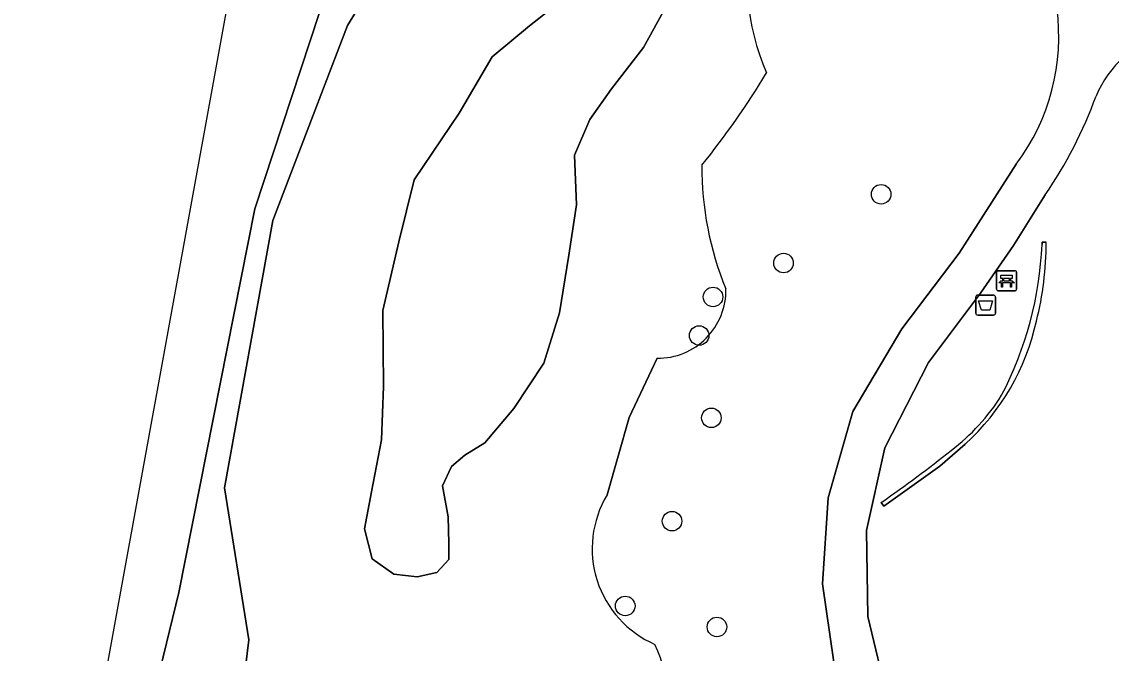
# Model space of a CAD drawing. Extents: x 161258 to 161838, y 380833 to 381727.
# Drawn here: x 161261.2 to 161315.8, y 380930.8 to 380962.4 of the extents above; entities that cross this region are included whole.
import ezdxf

# ---------------------------------------------------------------- set-up
doc = ezdxf.new("R2010")
doc.units = 0
for name, color, linetype in [('IMGEO_Afvalbak', 7, 'Continuous'), ('IMGEO_Bank', 7, 'Continuous'), ('IMGEO_Boom', 7, 'Continuous'), ('IMGEO_Erf', 7, 'Continuous'), ('IMGEO_Groenvoorziening', 7, 'Continuous'), ('IMGEO_Muur', 7, 'Continuous'), ('IMGEO_Oever', 7, 'Continuous'), ('IMGEO_Voetpad_gesloten', 7, 'Continuous'), ('IMGEO_Waterloop', 7, 'Continuous')]:
    doc.layers.add(name, color=color, linetype=linetype)

msp = doc.modelspace()

# ---------------------------------------------------------------- linework, layer by layer
at = {"layer": 'IMGEO_Afvalbak'}
for p, q in [((161308.982, 380947.848), (161308.982, 380948.648)), ((161308.982, 380948.648), (161308.982, 380947.848)), ((161309.082, 380948.748), (161309.872, 380948.748)), ((161309.872, 380948.748), (161309.082, 380948.748)), ((161309.972, 380948.648), (161309.972, 380947.848)), ((161309.972, 380947.848), (161309.972, 380948.648)), ((161309.872, 380947.748), (161309.082, 380947.748)), ((161309.082, 380947.748), (161309.872, 380947.748))]:
    msp.add_line(p, q, dxfattribs=at)
msp.add_lwpolyline([(161309.125, 380948.462), (161309.829, 380948.462), (161309.68, 380947.992), (161309.274, 380947.992), (161309.125, 380948.462)], dxfattribs=at)
for centre, start, end in [((161309.082, 380948.648), 90, 180), ((161309.082, 380948.648), 90, 180), ((161309.872, 380948.648), 0, 90), ((161309.872, 380948.648), 360, 90), ((161309.082, 380947.848), 180, 270), ((161309.082, 380947.848), 180, 270), ((161309.872, 380947.848), 270, 0), ((161309.872, 380947.848), 270, 0)]:
    msp.add_arc(centre, 0.1, start, end, dxfattribs=at)
at = {"layer": 'IMGEO_Bank'}
for p, q in [((161310.101, 380949.969), (161310.942, 380949.969)), ((161310.942, 380949.969), (161310.101, 380949.969)), ((161310.026, 380949.044), (161310.026, 380949.885)), ((161310.026, 380949.885), (161310.026, 380949.044)), ((161310.335, 380949.475), (161310.335, 380949.581)), ((161310.379, 380949.581), (161310.379, 380949.475)), ((161310.667, 380949.587), (161310.385, 380949.587)), ((161310.385, 380949.469), (161310.667, 380949.469)), ((161310.673, 380949.475), (161310.673, 380949.581)), ((161310.717, 380949.581), (161310.717, 380949.475)), ((161311.026, 380949.894), (161311.026, 380949.053)), ((161311.026, 380949.053), (161311.026, 380949.894)), ((161310.951, 380948.969), (161310.11, 380948.969)), ((161310.11, 380948.969), (161310.951, 380948.969)), ((161310.723, 380949.367), (161310.33, 380949.367))]:
    msp.add_line(p, q, dxfattribs=at)
for points in [[(161310.273, 380949.367), (161310.131, 380949.367), (161310.243, 380949.469), (161310.329, 380949.469)], [(161310.329, 380949.587), (161310.243, 380949.587), (161310.243, 380949.748), (161310.806, 380949.748), (161310.806, 380949.587), (161310.723, 380949.587)], [(161310.723, 380949.469), (161310.806, 380949.469), (161310.918, 380949.367), (161310.779, 380949.367)], [(161310.323, 380949.36), (161310.323, 380949.153), (161310.28, 380949.153), (161310.28, 380949.36)], [(161310.773, 380949.36), (161310.773, 380949.153), (161310.729, 380949.153), (161310.729, 380949.36)]]:
    msp.add_lwpolyline(points, dxfattribs=at)
for centre, radius, start, end in [((161310.104, 380949.891), 0.0779, 92.4484, 184.2845), ((161310.104, 380949.891), 0.0779, 92.4484, 184.2845), ((161310.948, 380949.891), 0.0779, 2.4484, 94.2845), ((161310.948, 380949.891), 0.0779, 2.4484, 94.2845), ((161310.328, 380949.58), 0.00671, 2.8957, 87.1043), ((161310.328, 380949.476), 0.00671, 272.8957, 357.1043), ((161310.385, 380949.58), 0.00671, 92.8957, 177.1043), ((161310.385, 380949.476), 0.00671, 182.8957, 267.1043), ((161310.667, 380949.58), 0.00671, 2.8957, 87.1043), ((161310.667, 380949.476), 0.00671, 272.8957, 357.1043), ((161310.724, 380949.58), 0.00671, 92.8957, 177.1043), ((161310.724, 380949.476), 0.00671, 182.8957, 267.1043), ((161310.104, 380949.047), 0.0779, 182.4484, 274.2845), ((161310.104, 380949.047), 0.0779, 182.4484, 274.2845), ((161310.273, 380949.36), 0.00671, 2.8957, 87.1043), ((161310.33, 380949.36), 0.00671, 92.8957, 177.1043), ((161310.722, 380949.36), 0.00671, 2.8957, 87.1043), ((161310.779, 380949.36), 0.00671, 92.8957, 177.1043), ((161310.948, 380949.047), 0.0779, 272.4484, 4.2845), ((161310.948, 380949.047), 0.0779, 272.4484, 4.2845)]:
    msp.add_arc(centre, radius, start, end, dxfattribs=at)
at = {"layer": 'IMGEO_Boom'}
for centre in [(161304.246, 380953.799), (161299.363, 380950.356), (161295.833, 380948.657), (161295.141, 380946.727), (161295.752, 380942.604), (161293.784, 380937.428), (161291.439, 380933.185), (161296.03, 380932.133)]:
    msp.add_circle(centre, 0.489, dxfattribs=at)
at = {"layer": 'IMGEO_Erf'}
for points in [[(161312.457, 380953.772), (161310.876, 380951.237), (161309.215, 380948.85), (161306.626, 380945.369), (161304.438, 380941.098), (161303.514, 380936.964), (161303.585, 380932.658), (161304.606, 380928.421), (161306.304, 380924.561)], [(161312.3, 380951.287), (161312.305, 380951.405), (161312.508, 380951.393)], [(161308.46, 380941.293), (161307.192, 380940.183), (161304.38, 380938.174), (161304.254, 380938.365), (161304.277, 380938.381)]]:
    msp.add_lwpolyline(points, dxfattribs=at)
for centre, radius, start, end in [((161319.82, 380956.736), 5.206, 103.8709, 157.6563), ((161294.483, 380966.166), 21.833, 325.4132, 340.0467), ((161294.38, 380952.044), 17.936, 332.394, 357.5827), ((161296.556, 380951.373), 15.952, 345.7473, 0.0705), ((161300.645, 380949.915), 11.637, 312.1872, 347.7491), ((161301.565, 380949.159), 10.262, 307.0376, 328.0693), ((161265.224, 380994.368), 68.262, 304.89725, 308.53007)]:
    msp.add_arc(centre, radius, start, end, dxfattribs=at)
at = {"layer": 'IMGEO_Groenvoorziening'}
for points in [[(161286.188, 380976.352), (161277.541, 380962.255), (161273.804, 380952.48), (161271.381, 380939.092), (161272.599, 380931.479), (161271.86, 380925.461), (161272.339, 380926.424), (161276.137, 380926.226), (161279.745, 380925.206), (161283.298, 380925.138), (161286.964, 380924.645)], [(161293.343, 380962.937), (161292.354, 380961.15), (161290.751, 380959.088), (161289.66, 380957.543), (161288.896, 380955.763), (161288.997, 380953.266), (161288.622, 380950.744), (161288.157, 380947.86), (161287.357, 380945.339), (161285.869, 380943.073), (161284.413, 380941.348), (161283.409, 380940.738), (161282.736, 380940.159), (161282.289, 380939.196), (161282.576, 380937.639), (161282.612, 380936.335), (161282.608, 380935.506), (161282.007, 380934.854), (161281.029, 380934.648), (161279.85, 380934.773), (161278.767, 380935.535), (161278.387, 380937.042), (161278.744, 380938.891), (161279.232, 380941.505), (161279.337, 380944.169), (161279.307, 380947.984), (161280.108, 380951.413), (161280.882, 380954.523), (161283.121, 380957.864), (161284.771, 380960.682), (161286.651, 380962.234), (161288.199, 380963.446)], [(161300.932, 380929.28), (161301.875, 380930.372), (161301.311, 380934.286), (161301.59, 380938.599), (161302.831, 380942.924), (161305.281, 380947.054), (161308.152, 380950.853), (161311.007, 380955.303)], [(161293.035, 380945.587), (161291.633, 380942.618), (161290.529, 380938.747)], [(161290.529, 380938.747), (161291.633, 380942.618), (161293.035, 380945.587)]]:
    msp.add_lwpolyline(points, dxfattribs=at)
for centre, radius, start, end in [((161309.109, 380964.546), 11.572, 128.7826, 203.7585), ((161309.109, 380964.546), 11.572, 128.7826, 203.7585), ((161302.493, 380961.697), 10.647, 323.0939, 7.7584), ((161262.067, 380981.949), 42.609, 321.2088, 328.8122), ((161262.067, 380981.949), 42.609, 321.2088, 328.8122), ((161311.164, 380955.125), 15.887, 179.5324, 202.4172), ((161311.164, 380955.125), 15.887, 179.5324, 202.4172), ((161293.076, 380948.989), 3.402, 269.3012, 1.3112), ((161293.076, 380948.989), 3.402, 269.3012, 1.3112), ((161295.022, 380936.056), 5.238, 149.0838, 246.3339), ((161295.022, 380936.056), 5.238, 149.0838, 246.3339), ((161288.697, 380929.073), 4.755, 248.6202, 27.3728), ((161288.697, 380929.073), 4.755, 248.6202, 27.3728)]:
    msp.add_arc(centre, radius, start, end, dxfattribs=at)
at = {"layer": 'IMGEO_Muur'}
for points in [[(161312.305, 380951.405), (161312.3, 380951.287)], [(161312.508, 380951.393), (161312.305, 380951.405)], [(161304.277, 380938.381), (161304.254, 380938.365), (161304.38, 380938.174), (161307.192, 380940.183), (161308.46, 380941.293)]]:
    msp.add_lwpolyline(points, dxfattribs=at)
for centre, radius, start, end in [((161294.38, 380952.044), 17.936, 332.394, 357.5827), ((161296.556, 380951.373), 15.952, 345.7473, 0.0705), ((161300.645, 380949.915), 11.637, 312.1872, 347.7491), ((161301.565, 380949.159), 10.262, 307.0376, 328.0693), ((161265.224, 380994.368), 68.262, 304.89725, 308.53007)]:
    msp.add_arc(centre, radius, start, end, dxfattribs=at)
at = {"layer": 'IMGEO_Oever'}
for points in [[(161271.86, 380925.461), (161272.599, 380931.479), (161271.381, 380939.092), (161273.804, 380952.48), (161277.541, 380962.255), (161286.188, 380976.352)], [(161276.124, 380962.853), (161272.894, 380953.075), (161269.095, 380933.861), (161267.38, 380926.797)]]:
    msp.add_lwpolyline(points, dxfattribs=at)
at = {"layer": 'IMGEO_Voetpad_gesloten'}
for points in [[(161311.007, 380955.303), (161308.152, 380950.853), (161305.281, 380947.054), (161302.831, 380942.924), (161301.59, 380938.599), (161301.311, 380934.286), (161301.875, 380930.372), (161301.957, 380929.8), (161303.017, 380926.579), (161303.203, 380926.013), (161304.798, 380923.11)], [(161306.304, 380924.561), (161304.606, 380928.421), (161303.585, 380932.658), (161303.514, 380936.964), (161304.438, 380941.098), (161306.626, 380945.369), (161309.215, 380948.85), (161310.876, 380951.237), (161312.457, 380953.772)]]:
    msp.add_lwpolyline(points, dxfattribs=at)
for centre, radius, start, end in [((161302.493, 380961.697), 10.647, 323.0939, 7.7584), ((161319.82, 380956.736), 5.206, 103.8709, 157.6563), ((161294.483, 380966.166), 21.833, 325.4132, 340.0467)]:
    msp.add_arc(centre, radius, start, end, dxfattribs=at)
at = {"layer": 'IMGEO_Waterloop'}
for points in [[(161272.038, 380966.107), (161261.236, 380906.762), (161264.517, 380906.196), (161265.138, 380911.164), (161265.556, 380914.508), (161265.596, 380914.826), (161265.603, 380914.874), (161265.847, 380916.513), (161266.129, 380918.403), (161266.577, 380921.417), (161266.602, 380921.577), (161268.575, 380921.274), (161268.795, 380922.721), (161266.816, 380923.014), (161266.842, 380923.189), (161267.088, 380924.838), (161267.38, 380926.797), (161269.095, 380933.861), (161272.894, 380953.075), (161276.124, 380962.853)], [(161288.199, 380963.446), (161286.651, 380962.234), (161284.771, 380960.682), (161283.121, 380957.864), (161280.882, 380954.523), (161280.108, 380951.413), (161279.307, 380947.984), (161279.337, 380944.169), (161279.232, 380941.505), (161278.744, 380938.891), (161278.387, 380937.042), (161278.767, 380935.535), (161279.85, 380934.773), (161281.029, 380934.648), (161282.007, 380934.854), (161282.608, 380935.506), (161282.612, 380936.335), (161282.576, 380937.639), (161282.289, 380939.196), (161282.736, 380940.159), (161283.409, 380940.738), (161284.413, 380941.348), (161285.869, 380943.073), (161287.357, 380945.339), (161288.157, 380947.86), (161288.622, 380950.744), (161288.997, 380953.266), (161288.896, 380955.763), (161289.66, 380957.543), (161290.751, 380959.088), (161292.354, 380961.15), (161293.343, 380962.937)]]:
    msp.add_lwpolyline(points, dxfattribs=at)

doc.saveas('drawing.dxf')
